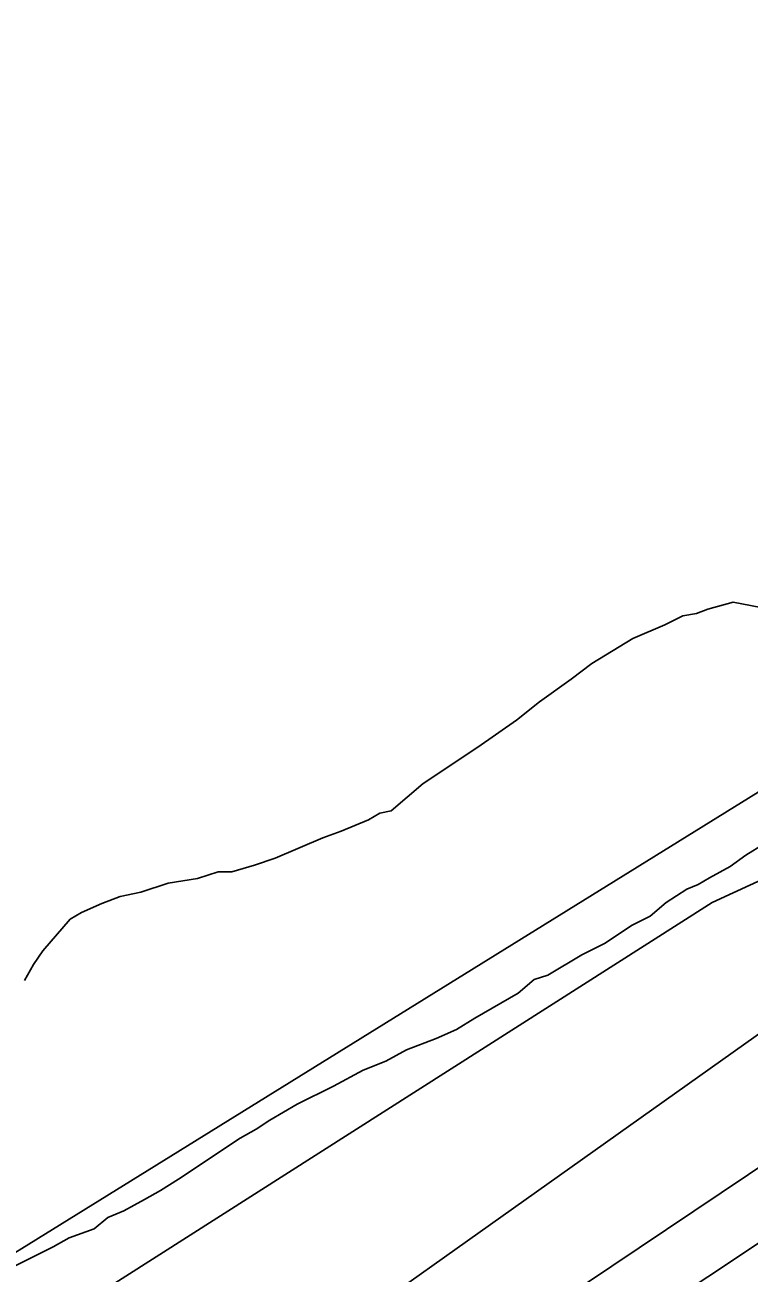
# Model space of a CAD drawing. Extents: x 3297753 to 3335611, y 652252 to 677623.
# Drawn here: x 3316519 to 3316697.8, y 660742.7 to 661050.7 of the extents above; entities that cross this region are included whole.
import ezdxf

# ---------------------------------------------------------------- set-up
doc = ezdxf.new("R2010")
doc.units = 0
for name, color, linetype in [('V-RIVR-EDGE', 7, 'Continuous'), ('V-RRAP-FSHR', 7, 'Continuous'), ('V-SITE-VEGE', 7, 'Continuous'), ('V-TOPO-DPTH', 7, 'Continuous'), ('V-TOPO-MAJR', 7, 'Continuous'), ('V-TOPO-MINR', 7, 'Continuous')]:
    doc.layers.add(name, color=color, linetype=linetype)

msp = doc.modelspace()

# ---------------------------------------------------------------- linework, layer by layer
at = {"layer": 'V-RIVR-EDGE'}
msp.add_spline([(3319472.941637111, 662096.7930483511), (3319451.3588761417, 662084.8263787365), (3319431.435066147, 662073.2700910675), (3319412.763924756, 662065.4410623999), (3319386.63724047, 662059.7028894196), (3319355.1274208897, 662056.0504476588), (3319321.5328949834, 662047.4293521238), (3319286.6877502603, 662035.909960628), (3319261.790162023, 662024.3659716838), (3319253.9098886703, 662022.3130370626), (3319243.962332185, 662022.3376345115), (3319236.9110218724, 662020.2826501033), (3319220.298964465, 662007.0602372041), (3319214.062268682, 661999.2004617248), (3319197.881091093, 661992.6087282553), (3319174.651677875, 661985.2054549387), (3319135.249286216, 661974.5263003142), (3319095.8438198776, 661962.603701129), (3319061.8266133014, 661950.6677783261), (3319035.6896800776, 661940.7847901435), (3319017.017513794, 661932.5412799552), (3319004.1501385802, 661925.1123842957), (3318977.5966740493, 661914.4014579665), (3318949.3975821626, 661908.6684094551), (3318929.074664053, 661903.3303694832), (3318893.4067056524, 661894.2999168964), (3318836.1693099, 661878.6910544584), (3318802.1592775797, 661869.6565022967), (3318784.3232485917, 661864.3123129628), (3318761.0999847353, 661859.3959287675), (3318735.3744583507, 661848.2684711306), (3318707.1599930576, 661836.3181998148), (3318683.937754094, 661831.8162971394), (3318667.767850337, 661829.7838603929), (3318647.8604386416, 661824.8592770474), (3318612.1842810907, 661812.5129722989), (3318583.557384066, 661801.3926889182), (3318550.7836220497, 661789.4536914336), (3318517.189096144, 661780.8325958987), (3318486.906322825, 661770.5453751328), (3318459.104289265, 661757.7651158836), (3318437.1142210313, 661748.7008418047), (3318401.0928960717, 661732.5599758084), (3318376.26750918, 661719.6611275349), (3318350.3290856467, 661712.3999159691), (3318322.694633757, 661702.8889443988), (3318295.6167001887, 661690.5591544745), (3318275.8849717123, 661686.6635262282), (3318257.8395182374, 661681.0732629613), (3318243.7328864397, 661673.2193063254), (3318214.402406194, 661661.4585747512), (3318180.554292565, 661645.7645948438), (3318148.3966339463, 661630.066434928), (3318131.4656104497, 661619.4020199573), (3318111.1439235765, 661604.8015699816), (3318079.514916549, 661575.0148916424), (3318056.375804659, 661560.4214083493), (3318032.664847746, 661542.4484083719), (3318016.2987025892, 661532.346085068), (3317961.5347636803, 661489.6563784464), (3317862.7409676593, 661415.5201918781), (3317830.000317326, 661391.9346352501), (3317829.4284723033, 661388.5551185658), (3317827.160598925, 661382.925841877), (3317810.80142045, 661375.6409435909), (3317785.9690668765, 661359.9246703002), (3317761.132533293, 661342.5179419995), (3317743.6157314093, 661322.83916031), (3317726.093356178, 661300.9064386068), (3317708.570980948, 661278.9737169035), (3317696.7168958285, 661270.5507019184), (3317673.576390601, 661255.3937336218), (3317601.3165498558, 661201.4775203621), (3317560.671782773, 661171.7131354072), (3317529.070642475, 661153.1961571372), (3317513.8245006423, 661140.2736221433), (3317483.9026686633, 661117.2445838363), (3317464.1514334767, 661105.4601655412), (3317423.524779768, 661083.0210856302), (3317409.427901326, 661079.1115240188), (3317401.539111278, 661079.1310307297), (3317375.02187604, 661065.6728774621), (3317364.298940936, 661058.9375308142), (3317348.501854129, 661051.0877541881), (3317330.4591873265, 661046.6244609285), (3317307.322862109, 661033.1579476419), (3317289.2704419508, 661024.7502593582), (3317263.8829633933, 661012.4162894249), (3317240.770324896, 661008.5290211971), (3317230.0529631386, 661004.047614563), (3317228.3527547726, 661000.107399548), (3317221.5867547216, 660998.4336645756), (3317196.2118161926, 660991.1710596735), (3317170.2678193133, 660981.6559080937), (3317149.4105141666, 660978.3265515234), (3317103.1615504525, 660960.9727700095), (3317073.2689785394, 660949.7769167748), (3317034.3383531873, 660929.5875968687), (3316995.9726061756, 660909.9603686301), (3316948.0192540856, 660886.9759170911), (3316914.7401988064, 660873.5344838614), (3316885.9704168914, 660860.6453889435), (3316880.8879051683, 660856.1500489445), (3316871.2891533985, 660848.2849456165), (3316865.650123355, 660846.6084239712), (3316855.5073932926, 660846.6335040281), (3316850.436028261, 660846.6460440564), (3316844.222366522, 660840.4630357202), (3316839.713093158, 660839.9106974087), (3316835.7700914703, 660840.4839357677), (3316830.6889730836, 660836.5520807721), (3316818.8362813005, 660828.69255079), (3316813.7635229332, 660828.1416058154), (3316808.125886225, 660827.0285691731), (3316803.6180061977, 660827.0397158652), (3316796.8352861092, 660818.6041608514), (3316784.9798076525, 660809.6176608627), (3316774.8203575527, 660802.8809208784), (3316771.4227274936, 660796.127460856), (3316765.182592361, 660779.238237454), (3316755.5545805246, 660759.5399490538), (3316745.937715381, 660744.3495406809), (3316732.375061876, 660728.6054006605), (3316712.626613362, 660717.9479523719), (3316683.852651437, 660703.368402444), (3316676.521773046, 660701.1325758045), (3316664.6746546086, 660695.5269858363), (3316651.676879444, 660680.3449374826), (3316633.048434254, 660666.8672775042), (3316616.117410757, 660656.2028625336), (3316590.149727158, 660637.1084658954), (3316544.4238416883, 660603.4122259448), (3316509.995523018, 660580.9578193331), (3316472.7330592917, 660551.7485593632), (3316428.7101688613, 660523.1195044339), (3316390.324915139, 660495.6034861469), (3316363.7965332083, 660477.6374528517), (3316349.689901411, 660469.783496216), (3316341.225086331, 660464.7330312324), (3316335.0267512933, 660464.7483579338), (3316325.447506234, 660464.7720446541), (3316313.605961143, 660461.4203947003), (3316289.9284443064, 660456.9710348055), (3316257.21287403, 660443.5282082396), (3316237.472785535, 660436.2516699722), (3316207.013941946, 660423.9302400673), (3316177.1032566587, 660405.4090817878), (3316154.5332031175, 660393.0681451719), (3316131.949216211, 660375.0923585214), (3316110.5047393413, 660362.185150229), (3316095.268350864, 660353.2070102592), (3316080.0166356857, 660338.0305352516), (3316051.216200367, 660312.744770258), (3316013.9216899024, 660270.5753552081), (3315988.5035579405, 660245.8447151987), (3315960.258247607, 660217.1766468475), (3315939.932380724, 660200.8857418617), (3315925.8062422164, 660185.1429951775), (3315911.127765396, 660173.9095218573), (3315895.315351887, 660159.8614101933), (3315882.8838483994, 660145.8049385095), (3315867.6307398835, 660130.0649784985), (3315849.0106547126, 660119.968228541), (3315837.714481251, 660109.2898802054), (3315808.904292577, 660080.0597201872), (3315786.883790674, 660062.0825402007), (3315758.087535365, 660038.487230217), (3315733.80891344, 660018.825168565), (3315725.31623163, 660002.5050035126), (3315692.0065229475, 659976.6669002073), (3315659.8196042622, 659949.1355552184), (3315603.3596369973, 659904.1960885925), (3315571.1643582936, 659873.2838335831), (3315569.473903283, 659873.2880135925), (3315558.756541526, 659868.8066069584), (3315547.4729080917, 659863.1996236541), (3315527.70355953, 659844.0899003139), (3315506.252115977, 659828.365267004), (3315477.473974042, 659812.0952620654), (3315461.117582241, 659805.9373337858), (3315440.8014687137, 659793.5908238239), (3315429.5025085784, 659781.7855054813), (3315402.39670828, 659758.1860154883), (3315361.760301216, 659731.8025405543), (3315304.197050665, 659696.44510566), (3315255.6634935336, 659666.7002274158), (3315169.909272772, 659624.6506393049), (3315140.01252085, 659611.76433106), (3315123.6505557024, 659603.3524627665), (3315098.8209888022, 659588.7631594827), (3315044.633074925, 659551.1434245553), (3314989.866349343, 659507.3267479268), (3314954.285980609, 659474.7323979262), (3314933.969867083, 659462.3858879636), (3314926.0573903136, 659452.826149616), (3314915.8840068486, 659440.4545595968), (3314897.8106866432, 659423.5945962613), (3314866.750737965, 659396.0604645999), (3314844.7260560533, 659376.3928296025), (3314848.656517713, 659370.7482262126), (3314824.9511341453, 659355.0291662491), (3314801.817595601, 659342.6896229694), (3314762.319305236, 659320.8112413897), (3314730.157466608, 659303.4226264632), (3314710.9669297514, 659290.5098448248), (3314664.676165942, 659256.2515132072), (3314628.5615722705, 659235.4917416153), (3314603.161553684, 659218.0864066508), (3314584.5456485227, 659209.6801117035), (3314564.8194933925, 659208.0384234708), (3314555.7953733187, 659204.6798068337), (3314546.758713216, 659196.2498251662), (3314528.110761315, 659174.8833751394), (3314492.471872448, 659118.6226549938), (3314473.8183472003, 659095.0022649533), (3314450.6653019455, 659074.7739316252), (3314428.653160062, 659060.177661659), (3314423.004376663, 659054.5567449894), (3314416.2174765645, 659044.4307349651), (3314398.1441563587, 659027.5707716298), (3314375.555989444, 659007.9045299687), (3314366.533262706, 659005.1093983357), (3314353.566140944, 659002.3240200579), (3314347.3552658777, 658997.2679817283), (3314346.770880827, 658988.817100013), (3314351.264827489, 658983.1711032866), (3314350.679049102, 658974.1567365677), (3314342.759605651, 658961.7795732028), (3314329.21924553, 658955.0511932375), (3314311.714983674, 658940.4437765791), (3314309.9994486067, 658930.3052265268), (3314294.200968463, 658921.8919648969), (3314283.476640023, 658914.5931332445), (3314276.1248615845, 658903.9050315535), (3314272.7244448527, 658896.0246015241), (3314237.727067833, 658871.3176482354), (3314206.690805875, 658853.3627616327), (3314198.2329574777, 658851.1297216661), (3314192.0332291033, 658850.581563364), (3314180.188897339, 658846.1029434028), (3314172.27642057, 658836.5432050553), (3314164.3555837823, 658823.6025566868), (3314142.346228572, 658810.1332567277), (3314120.890605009, 658792.7181684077), (3314097.189401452, 658778.6895634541), (3314086.4594996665, 658769.1367917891), (3314082.4997779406, 658762.9482101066), (3314080.224937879, 658754.5015084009), (3314072.3250011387, 658750.0131350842), (3314036.7864324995, 658734.3233351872), (3314006.327588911, 658722.0019052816), (3313997.2978954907, 658716.3893486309), (3313939.7165315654, 658673.7066086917), (3313888.343256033, 658634.9529370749), (3313863.5011491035, 658615.29226876), (3313820.60522868, 658586.6604271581), (3313772.637943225, 658558.0411255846), (3313732.004322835, 658532.7846206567), (3313718.4597827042, 658524.3657856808), (3313711.127510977, 658521.5664740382), (3313702.6752359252, 658521.5873740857), (3313693.0890241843, 658518.7936357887), (3313674.475905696, 658511.5143108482), (3313646.823340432, 658494.6780342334), (3313626.498866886, 658478.9506142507), (3313619.7272934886, 658475.0229392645), (3313610.1215750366, 658464.3404109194), (3313605.0125899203, 658449.138855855), (3313597.1126531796, 658444.6504825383), (3313577.9151496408, 658428.9202758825), (3313554.7593177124, 658407.5649725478), (3313537.8046074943, 658387.3213125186), (3313525.3508106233, 658364.2490807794), (3313506.1115069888, 658331.6143240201), (3313489.716101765, 658309.6788156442)], degree=3, dxfattribs=at)
at = {"layer": 'V-RRAP-FSHR'}
msp.add_spline([(3320150.091, 662315.5710000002), (3320047.664, 662286.0730000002), (3319931.171, 662251.4420000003), (3319796.745, 662213.6190000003), (3319527.389, 662140.5510000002), (3319274.193, 662042.7370000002), (3319037.812, 661963.7270000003), (3318810.274, 661886.8160000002), (3318640.56, 661831.2630000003), (3318442.36, 661771.5080000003), (3318223.46, 661674.4170000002), (3318125.373, 661625.8860000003), (3317894.869, 661465.5510000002), (3317737.052, 661336.6740000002), (3317612.895, 661222.6820000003), (3317433.813, 661109.8930000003), (3317347.157, 661063.4030000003), (3317219.776, 661006.2670000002), (3317048.566, 660941.6820000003), (3316920.502, 660895.5560000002), (3316802.751, 660835.2480000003), (3316727.515, 660743.3250000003), (3316559.686, 660646.4110000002), (3316447.95, 660562.2680000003), (3316323.703, 660479.2110000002), (3316253.559, 660449.9440000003), (3316120.171, 660384.2440000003), (3315999.77, 660284.1680000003), (3315912.514, 660202.1160000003), (3315858.046, 660160.3560000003)], degree=3, dxfattribs=at)
at = {"layer": 'V-SITE-VEGE'}
for points in [[(3316518.829, 660814.872), (3316521.088, 660818.7980000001), (3316523.347, 660822.165), (3316530.112, 660830.013), (3316532.926, 660831.692), (3316537.988, 660833.924), (3316542.49, 660835.599), (3316547.5500000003, 660836.709), (3316554.3000000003, 660838.938), (3316561.61, 660840.042), (3316566.67, 660841.715), (3316570.043, 660841.705), (3316575.667, 660843.376), (3316580.73, 660845.047), (3316592.545, 660850.073), (3316597.044, 660851.746), (3316603.794, 660854.537), (3316606.61, 660856.2170000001), (3316609.4220000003, 660856.77), (3316617.307, 660863.491), (3316630.8200000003, 660872.4450000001), (3316640.392, 660879.165), (3316646.024, 660883.643), (3316653.907, 660889.241), (3316658.9760000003, 660893.1630000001), (3316669.107, 660899.317), (3316676.984, 660902.665), (3316681.485, 660904.902), (3316684.86, 660905.455), (3316687.6720000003, 660906.571), (3316693.859, 660908.24), (3316702.846, 660906.53)], [(3316701.5640000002, 660848.649), (3316697.058, 660845.8520000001), (3316693.1180000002, 660843.052), (3316688.051, 660840.257), (3316685.237, 660838.579), (3316682.4250000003, 660837.463), (3316677.359, 660834.1020000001), (3316673.414, 660830.7440000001), (3316668.913, 660828.507), (3316662.156, 660824.03), (3316656.5300000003, 660821.237), (3316648.0870000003, 660816.203), (3316644.711, 660815.087), (3316640.769, 660811.726), (3316630.074, 660805.574), (3316625.571, 660802.7760000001), (3316620.506, 660800.542), (3316613.1950000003, 660797.754), (3316608.128, 660794.957), (3316602.502, 660792.725), (3316595.187, 660788.811), (3316586.182, 660784.338), (3316579.427, 660780.424), (3316576.0500000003, 660778.186), (3316572.11, 660775.949), (3316556.91, 660765.873), (3316552.406, 660763.078), (3316548.466, 660760.839), (3316543.399, 660758.044), (3316539.463, 660756.368), (3316536.0840000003, 660753.569), (3316529.894, 660751.339), (3316525.954, 660749.1), (3316513.576, 660742.952)]]:
    msp.add_lwpolyline(points, dxfattribs=at)
at = {"layer": 'V-TOPO-DPTH'}
msp.add_lwpolyline([(3316277.5449639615, 660482.4453572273), (3316285.294842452, 660487.4245381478), (3316311.45419149, 660504.4389126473), (3316315.175656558, 660506.9715554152), (3316318.8217561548, 660509.6041169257), (3316322.354807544, 660512.3865565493), (3316325.8124934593, 660515.2689149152), (3316329.2222894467, 660518.2161136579), (3316332.643901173, 660521.1494449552), (3316336.083236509, 660524.0619750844), (3316339.534387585, 660526.960637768), (3316866.498305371, 660880.1012330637), (3317046.3648571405, 660967.1962294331), (3317062.3830355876, 660975.0788113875), (3317078.3323132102, 660983.09631142), (3317094.1782396, 660991.31618857), (3317109.9552651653, 660999.670983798), (3317170.5033834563, 661032.2296764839), (3317735.882571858, 661365.6828077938)], dxfattribs=at)
at = {"layer": 'V-TOPO-MAJR'}
msp.add_lwpolyline([(3317759.5520932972, 661456.9969976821), (3317050.7181317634, 661079.2831061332), (3317035.6687396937, 661068.8291246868), (3317020.2384252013, 661058.893803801), (3316956.2150940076, 661020.0190655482), (3316275.423269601, 660598.4368091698), (3316250.846785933, 660582.2756357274), (3316243.541004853, 660577.6200030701), (3316236.1510609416, 660573.106721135), (3316228.634872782, 660568.8069652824), (3316221.0345217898, 660564.6495601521), (3315545.1895953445, 660050.4726995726)], dxfattribs=at)
at = {"layer": 'V-TOPO-MINR'}
for points in [[(3317748.6809206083, 661432.9039417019), (3317105.4038370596, 661031.2850580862), (3317101.8487423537, 661027.8389689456), (3317099.980453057, 661026.2095366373), (3317096.016716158, 661023.2556620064), (3317093.916337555, 661021.9571688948), (3317091.756703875, 661020.7478978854), (3317077.501807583, 661013.3654213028), (3317074.164973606, 661011.6668938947), (3317070.812764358, 661009.9998357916), (3317067.437492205, 661008.3799816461), (3317064.046844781, 661006.791596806), (3316688.6923632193, 660834.1541975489), (3316356.9501617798, 660622.9097341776), (3316348.5941994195, 660616.5763210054), (3316340.117107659, 660610.398128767), (3316285.440721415, 660571.7169611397), (3316265.8602200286, 660558.1556793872), (3316246.105501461, 660544.8588854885), (3316226.0894571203, 660531.9588233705), (3316205.8991955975, 660519.3232491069), (3315620.591973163, 660073.2765700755)], [(3317759.229882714, 661413.9091962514), (3317154.9926739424, 661042.2710937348), (3317149.3646564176, 661037.9835568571), (3317143.5845022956, 661033.9269317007), (3317137.576143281, 661030.2166741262), (3317131.41564767, 661026.7373282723), (3317093.2471810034, 661006.6372686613), (3317083.8671824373, 661001.778114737), (3317074.444845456, 660997.003936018), (3317064.959000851, 660992.3572201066), (3317055.4308178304, 660987.7954794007), (3316779.7091294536, 660858.067677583), (3316273.630666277, 660498.9755374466), (3316273.21333283, 660498.599092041), (3316272.375495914, 660497.8497456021), (3316271.086375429, 660496.7673729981), (3316270.631128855, 660496.4404026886), (3316266.7558717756, 660493.9487011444), (3316263.840594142, 660492.1479198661), (3316262.857774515, 660491.5657523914), (3315595.3534277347, 659970.4441763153)], [(3317792.490040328, 661368.618482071), (3317238.8571070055, 661055.0615910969), (3317224.086934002, 661045.8659408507), (3317209.0339745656, 661037.1027314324), (3317128.1009005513, 660992.3717951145), (3317105.401646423, 660979.9993596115), (3317082.6080974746, 660967.8057017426), (3317059.6731062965, 660955.8802103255), (3317036.643820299, 660944.1334965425), (3316947.4592747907, 660899.2996419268), (3316910.5588711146, 660880.4007425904), (3316873.854262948, 660861.135524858), (3316837.443348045, 660841.3208295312), (3316406.73262136, 660555.0524397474), (3316399.970294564, 660549.690949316), (3316393.256005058, 660544.2707487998), (3316386.613771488, 660538.7624831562), (3316380.0195752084, 660533.1955074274), (3316373.3672624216, 660527.7089783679), (3316366.5897828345, 660522.3879447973), (3316359.6245530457, 660517.3151544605), (3316352.5341564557, 660512.4078596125), (3316304.958412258, 660480.7364268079)], [(3317735.882571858, 661365.6828077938), (3317170.5033834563, 661032.2296764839), (3317109.9552651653, 660999.670983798), (3317094.1782396, 660991.31618857), (3317078.3323132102, 660983.09631142), (3317062.3830355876, 660975.0788113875), (3317046.3648571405, 660967.1962294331), (3316866.498305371, 660880.1012330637), (3316339.534387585, 660526.960637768), (3316336.083236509, 660524.0619750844), (3316332.643901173, 660521.1494449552), (3316329.2222894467, 660518.2161136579), (3316325.8124934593, 660515.2689149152), (3316322.354807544, 660512.3865565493), (3316318.8217561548, 660509.6041169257), (3316315.175656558, 660506.9715554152), (3316311.45419149, 660504.4389126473), (3316285.294842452, 660487.4245381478), (3316277.5449639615, 660482.4453572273)]]:
    msp.add_lwpolyline(points, dxfattribs=at)

doc.saveas('drawing.dxf')
